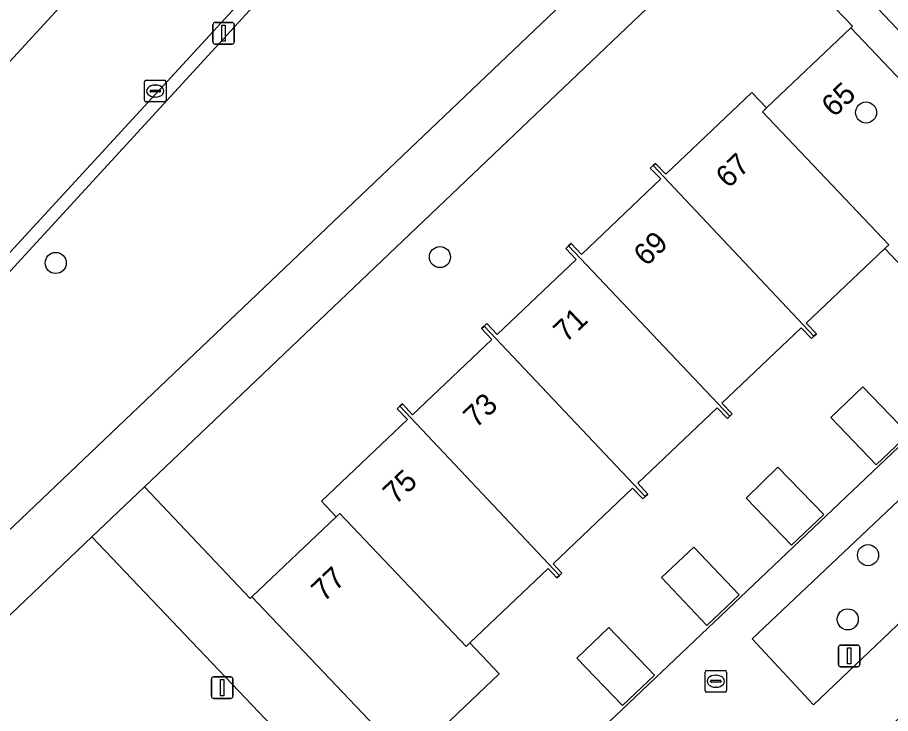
# Model space of a CAD drawing. Extents: x 162523 to 163266, y 381230 to 382050.
# Drawn here: x 162997.1 to 163037.57, y 381428.26 to 381460.53 of the extents above; entities that cross this region are included whole.
import ezdxf

# ---------------------------------------------------------------- set-up
doc = ezdxf.new("R2010")
doc.units = 0
for name, color, linetype in [('IMGEO_Boom', 7, 'Continuous'), ('IMGEO_Erf', 7, 'Continuous'), ('IMGEO_Groenvoorziening', 7, 'Continuous'), ('IMGEO_Kolk', 7, 'Continuous'), ('IMGEO_Lichtmast', 7, 'Continuous'), ('IMGEO_Pand', 7, 'Continuous'), ('IMGEO_Pand_nummerreeks', 7, 'Continuous'), ('IMGEO_Rijbaan_lokaal_open', 7, 'Continuous'), ('IMGEO_Voetpad_gesloten', 7, 'Continuous'), ('IMGEO_Voetpad_open', 7, 'Continuous')]:
    doc.layers.add(name, color=color, linetype=linetype)

msp = doc.modelspace()

# ---------------------------------------------------------------- linework, layer by layer
at = {"layer": 'IMGEO_Boom'}
for centre in [(163036.436, 381456.12), (163016.681, 381449.417), (162998.871, 381449.145), (163036.525, 381435.602), (163035.587, 381432.625)]:
    msp.add_circle(centre, 0.489, dxfattribs=at)
at = {"layer": 'IMGEO_Erf'}
for points in [[(163026.916, 381453.038), (163026.429, 381453.533), (163026.567, 381453.662), (163026.674, 381453.762), (163027.158, 381453.268), (163031.134, 381457.046), (163031.821, 381456.333), (163035.736, 381460.052), (163035.81, 381460.122), (163030.823, 381465.305), (163002.988, 381438.773), (163007.88, 381433.59), (163007.962, 381433.668), (163011.871, 381437.382), (163011.191, 381438.096), (163015.175, 381441.882), (163014.701, 381442.387), (163014.82, 381442.501), (163014.939, 381442.614), (163015.412, 381442.107), (163019.09, 381445.602), (163018.612, 381446.108), (163018.733, 381446.223), (163018.853, 381446.337), (163019.328, 381445.828), (163022.995, 381449.313), (163022.518, 381449.823), (163022.639, 381449.938), (163022.759, 381450.052), (163023.236, 381449.542)], [(163036.285, 381443.404), (163038.397, 381441.204), (163036.91, 381439.793), (163034.806, 381441.985)], [(163032.351, 381439.673), (163034.471, 381437.481), (163032.984, 381436.07), (163030.878, 381438.248)], [(163028.447, 381435.971), (163030.545, 381433.758), (163029.057, 381432.347), (163026.959, 381434.56)], [(163024.513, 381432.248), (163026.628, 381430.044), (163025.137, 381428.63), (163023.031, 381430.826)]]:
    msp.add_lwpolyline(points, close=True, dxfattribs=at)
for points in [[(163038.672, 381448.378), (163037.303, 381449.813), (163033.664, 381446.362), (163034.136, 381445.866), (163034.019, 381445.755), (163033.901, 381445.643), (163033.429, 381446.139), (163029.753, 381442.644), (163030.224, 381442.146), (163030.115, 381442.042), (163030.005, 381441.938), (163029.533, 381442.434), (163025.85, 381438.932), (163026.313, 381438.426), (163026.198, 381438.317), (163026.083, 381438.208), (163025.61, 381438.704), (163021.926, 381435.201), (163022.339, 381434.766), (163022.223, 381434.656), (163022.107, 381434.546), (163021.694, 381434.981), (163018.07, 381431.535), (163019.432, 381430.105), (163015.188, 381426.061)], [(163018.717, 381422.363), (163046.493, 381448.74)], [(163022.321, 381389.236), (163000.793, 381411.877), (162999.447, 381410.585), (162999.122, 381410.927), (163010.747, 381421.993), (163012.619, 381423.775), (163000.55, 381436.449), (162988.941, 381425.384), (162988.699, 381425.655), (162983.379, 381420.58), (162981.097, 381418.403), (162981.376, 381418.11), (163033.049, 381363.935)]]:
    msp.add_lwpolyline(points, dxfattribs=at)
at = {"layer": 'IMGEO_Groenvoorziening'}
msp.add_lwpolyline([(163019.53, 381471.094), (163016.526, 381467.826), (163015.279, 381468.958), (162987.591, 381438.801), (162993.389, 381433.61), (163026.204, 381464.849)], dxfattribs=at)
msp.add_lwpolyline([(163042.706, 381436.956), (163039.896, 381439.984), (163031.16, 381431.728), (163033.992, 381428.662)], close=True, dxfattribs=at)
at = {"layer": 'IMGEO_Kolk'}
for p, q in [((163002.984, 381456.688), (163002.984, 381457.54)), ((163003.059, 381457.614), (163003.911, 381457.614)), ((163003.472, 381457.394), (163003.497, 381457.394)), ((163003.985, 381457.54), (163003.985, 381456.688)), ((163003.243, 381457.108), (163003.243, 381457.12)), ((163003.681, 381457.071), (163003.283, 381457.071)), ((163003.286, 381457.157), (163003.684, 381457.157)), ((163003.727, 381457.12), (163003.727, 381457.108)), ((163003.911, 381456.614), (163003.059, 381456.614)), ((163003.495, 381456.834), (163003.47, 381456.834)), ((163029.045, 381430.256), (163029.897, 381430.256)), ((163028.97, 381429.33), (163028.97, 381430.182)), ((163029.458, 381430.036), (163029.483, 381430.036)), ((163029.971, 381430.182), (163029.971, 381429.33)), ((163029.229, 381429.75), (163029.229, 381429.762)), ((163029.667, 381429.713), (163029.269, 381429.713)), ((163029.272, 381429.799), (163029.67, 381429.799)), ((163029.481, 381429.476), (163029.456, 381429.476)), ((163029.713, 381429.762), (163029.713, 381429.75)), ((163029.897, 381429.256), (163029.045, 381429.256))]:
    msp.add_line(p, q, dxfattribs=at)
for points in [[(163002.984, 381456.688), (163002.984, 381457.54)], [(163003.059, 381457.614), (163003.911, 381457.614)], [(163003.985, 381457.54), (163003.985, 381456.688)], [(163003.911, 381456.614), (163003.059, 381456.614)], [(163029.045, 381430.256), (163029.897, 381430.256)], [(163028.97, 381429.33), (163028.97, 381430.182)], [(163029.971, 381430.182), (163029.971, 381429.33)], [(163029.897, 381429.256), (163029.045, 381429.256)]]:
    msp.add_lwpolyline(points, dxfattribs=at)
for centre, radius, start, end in [((163003.061, 381457.538), 0.0765, 91.552, 178.448), ((163003.061, 381457.538), 0.0765, 91.552, 178.448), ((163003.909, 381457.538), 0.0765, 1.552, 88.448), ((163003.909, 381457.538), 0.0765, 1.552, 88.448), ((163003.283, 381457.117), 0.0403, 85.8775, 175.7526), ((163003.28, 381457.107), 0.0366, 178.938, 274.7102), ((163003.684, 381457.114), 0.043, 264.8664, 352.4533), ((163003.688, 381457.119), 0.0386, 1.7309, 96.639), ((163003.061, 381456.69), 0.0765, 181.552, 268.448), ((163003.061, 381456.69), 0.0765, 181.552, 268.448), ((163003.909, 381456.69), 0.0765, 271.552, 358.448), ((163003.909, 381456.69), 0.0765, 271.552, 358.448), ((163029.047, 381430.18), 0.0765, 91.552, 178.448), ((163029.047, 381430.18), 0.0765, 91.552, 178.448), ((163029.895, 381430.18), 0.0765, 1.552, 88.448), ((163029.895, 381430.18), 0.0765, 1.552, 88.448), ((163029.269, 381429.759), 0.0403, 85.8775, 175.7526), ((163029.266, 381429.749), 0.0366, 178.938, 274.7102), ((163029.67, 381429.756), 0.043, 264.8664, 352.4533), ((163029.674, 381429.761), 0.0386, 1.7309, 96.639), ((163029.047, 381429.332), 0.0765, 181.552, 268.448), ((163029.047, 381429.332), 0.0765, 181.552, 268.448), ((163029.895, 381429.332), 0.0765, 271.552, 358.448), ((163029.895, 381429.332), 0.0765, 271.552, 358.448)]:
    msp.add_arc(centre, radius, start, end, dxfattribs=at)
for centre, major_axis, ratio, start_param, end_param in [((163003.471, 381457.114), (-0.387, 0.002), 0.722429, 4.712389, 7.853982), ((163003.496, 381457.114), (-0.39, 0.002), 0.717154, 1.570796, 4.712389), ((163029.457, 381429.756), (-0.387, 0.002), 0.722429, 4.712389, 7.853982), ((163029.482, 381429.756), (-0.39, 0.002), 0.717154, 1.570796, 4.712389)]:
    msp.add_ellipse(centre, major_axis=major_axis, ratio=ratio, start_param=start_param, end_param=end_param, dxfattribs=at)
at = {"layer": 'IMGEO_Lichtmast'}
for p, q in [((163006.158, 381459.395), (163006.158, 381460.195)), ((163006.158, 381460.195), (163006.158, 381459.395)), ((163006.258, 381460.295), (163007.048, 381460.295)), ((163007.048, 381460.295), (163006.258, 381460.295)), ((163007.148, 381460.195), (163007.148, 381459.395)), ((163007.148, 381459.395), (163007.148, 381460.195)), ((163007.048, 381459.295), (163006.258, 381459.295)), ((163006.258, 381459.295), (163007.048, 381459.295)), ((163035.153, 381430.531), (163035.153, 381431.331)), ((163035.153, 381431.331), (163035.153, 381430.531)), ((163035.253, 381431.431), (163036.043, 381431.431)), ((163036.043, 381431.431), (163035.253, 381431.431)), ((163036.143, 381431.331), (163036.143, 381430.531)), ((163036.143, 381430.531), (163036.143, 381431.331)), ((163036.043, 381430.431), (163035.253, 381430.431)), ((163035.253, 381430.431), (163036.043, 381430.431)), ((163006.091, 381429.06), (163006.091, 381429.86)), ((163006.091, 381429.86), (163006.091, 381429.06)), ((163006.191, 381429.96), (163006.981, 381429.96)), ((163006.981, 381429.96), (163006.191, 381429.96)), ((163007.081, 381429.86), (163007.081, 381429.06)), ((163007.081, 381429.06), (163007.081, 381429.86)), ((163006.981, 381428.96), (163006.191, 381428.96)), ((163006.191, 381428.96), (163006.981, 381428.96))]:
    msp.add_line(p, q, dxfattribs=at)
for points in [[(163006.578, 381460.17), (163006.728, 381460.17), (163006.728, 381459.42), (163006.578, 381459.42), (163006.578, 381460.17)], [(163035.573, 381431.306), (163035.723, 381431.306), (163035.723, 381430.556), (163035.573, 381430.556), (163035.573, 381431.306)], [(163006.511, 381429.835), (163006.661, 381429.835), (163006.661, 381429.085), (163006.511, 381429.085), (163006.511, 381429.835)]]:
    msp.add_lwpolyline(points, dxfattribs=at)
for centre, start, end in [((163006.258, 381460.195), 90, 180), ((163006.258, 381460.195), 90, 180), ((163007.048, 381460.195), 0, 90), ((163007.048, 381460.195), 360, 90), ((163006.258, 381459.395), 180, 270), ((163006.258, 381459.395), 180, 270), ((163007.048, 381459.395), 270, 0), ((163007.048, 381459.395), 270, 0), ((163035.253, 381431.331), 90, 180), ((163035.253, 381431.331), 90, 180), ((163036.043, 381431.331), 0, 90), ((163036.043, 381431.331), 360, 90), ((163035.253, 381430.531), 180, 270), ((163035.253, 381430.531), 180, 270), ((163036.043, 381430.531), 270, 0), ((163036.043, 381430.531), 270, 0), ((163006.191, 381429.86), 90, 180), ((163006.191, 381429.86), 90, 180), ((163006.981, 381429.86), 0, 90), ((163006.981, 381429.86), 360, 90), ((163006.191, 381429.06), 180, 270), ((163006.191, 381429.06), 180, 270), ((163006.981, 381429.06), 270, 0), ((163006.981, 381429.06), 270, 0)]:
    msp.add_arc(centre, 0.1, start, end, dxfattribs=at)
at = {"layer": 'IMGEO_Pand'}
for points in [[(163035.736, 381460.052), (163031.821, 381456.333), (163031.627, 381456.149), (163037.484, 381449.984), (163037.303, 381449.813), (163038.672, 381448.378), (163042.948, 381452.458)], [(163031.627, 381456.149), (163031.821, 381456.333), (163031.134, 381457.046), (163027.158, 381453.268), (163026.674, 381453.762), (163026.567, 381453.662), (163034.019, 381445.755), (163034.136, 381445.866), (163033.664, 381446.362), (163037.303, 381449.813), (163037.484, 381449.984)], [(163026.567, 381453.662), (163026.429, 381453.533), (163026.916, 381453.038), (163023.236, 381449.542), (163022.759, 381450.052), (163022.639, 381449.938), (163030.115, 381442.042), (163030.224, 381442.146), (163029.753, 381442.644), (163033.429, 381446.139), (163033.901, 381445.643), (163034.019, 381445.755)], [(163022.639, 381449.938), (163022.518, 381449.823), (163022.995, 381449.313), (163019.328, 381445.828), (163018.853, 381446.337), (163018.733, 381446.223), (163026.198, 381438.317), (163026.313, 381438.426), (163025.85, 381438.932), (163029.533, 381442.434), (163030.005, 381441.938), (163030.115, 381442.042)], [(163018.733, 381446.223), (163018.612, 381446.108), (163019.09, 381445.602), (163015.412, 381442.107), (163014.939, 381442.614), (163014.82, 381442.501), (163022.223, 381434.656), (163022.339, 381434.766), (163021.926, 381435.201), (163025.61, 381438.704), (163026.083, 381438.208), (163026.198, 381438.317)], [(163036.285, 381443.404), (163034.806, 381441.985), (163036.91, 381439.793), (163038.397, 381441.204)], [(163014.82, 381442.501), (163014.701, 381442.387), (163015.175, 381441.882), (163011.191, 381438.096), (163011.871, 381437.382), (163012.036, 381437.539), (163017.897, 381431.371), (163018.07, 381431.535), (163021.694, 381434.981), (163022.107, 381434.546), (163022.223, 381434.656)], [(163032.351, 381439.673), (163030.878, 381438.248), (163032.984, 381436.07), (163034.471, 381437.481)], [(163012.036, 381437.539), (163011.871, 381437.382), (163007.962, 381433.668), (163015.188, 381426.061), (163019.432, 381430.105), (163018.07, 381431.535), (163017.897, 381431.371)], [(163028.447, 381435.971), (163026.959, 381434.56), (163029.057, 381432.347), (163030.545, 381433.758)], [(163024.513, 381432.248), (163023.031, 381430.826), (163025.137, 381428.63), (163026.628, 381430.044)]]:
    msp.add_lwpolyline(points, close=True, dxfattribs=at)
at = {"layer": 'IMGEO_Rijbaan_lokaal_open'}
msp.add_lwpolyline([(163008.651, 381462.597), (163004.238, 381466.66), (162978.257, 381438.378), (162973.378, 381433.051), (162972.876, 381432.541), (162977.32, 381428.547), (162977.803, 381429.072), (162981.565, 381433.154), (162983.408, 381435.155)], close=True, dxfattribs=at)
msp.add_lwpolyline([(163031.899, 381466.309), (163067.48, 381428.86)], dxfattribs=at)
at = {"layer": 'IMGEO_Voetpad_gesloten'}
msp.add_lwpolyline([(163046.493, 381448.74), (163018.717, 381422.363), (163023.629, 381417.19), (163027.876, 381421.232), (163029.263, 381419.775), (163032.884, 381423.218), (163032.414, 381423.713), (163032.534, 381423.826), (163032.653, 381423.94), (163033.121, 381423.444), (163036.799, 381426.942), (163036.33, 381427.436), (163036.447, 381427.548), (163036.564, 381427.659), (163037.035, 381427.166), (163040.718, 381430.668)], dxfattribs=at)
msp.add_lwpolyline([(163042.706, 381436.956), (163033.992, 381428.662), (163031.16, 381431.728), (163039.896, 381439.984)], close=True, dxfattribs=at)
at = {"layer": 'IMGEO_Voetpad_open'}
for points in [[(163017.716, 381472.498), (163017.474, 381472.222), (163014.865, 381469.334), (163014.639, 381469.083), (163010.497, 381464.609), (163008.651, 381462.597), (162983.408, 381435.155), (162981.565, 381433.154), (162977.803, 381429.072), (162977.32, 381428.547), (162976.626, 381427.791), (162983.379, 381420.58), (162988.699, 381425.655), (162988.941, 381425.384), (163000.55, 381436.449)], [(163000.55, 381436.449), (163002.988, 381438.773), (163030.823, 381465.305), (163031.899, 381466.309), (163026.108, 381472.404)], [(162987.591, 381438.801), (163015.279, 381468.958), (163016.526, 381467.826), (163019.53, 381471.094)], [(163024.456, 381470.813), (163028.27, 381466.813), (163026.204, 381464.849), (162993.389, 381433.61), (162987.591, 381438.801)], [(162978.257, 381438.378), (163004.238, 381466.66)], [(163078.037, 381385.91), (163051.544, 381413.821), (163058.749, 381420.683), (163058.801, 381420.628), (163066.405, 381427.84), (163067.48, 381428.86), (163031.899, 381466.309), (163030.823, 381465.305), (163035.81, 381460.122), (163035.736, 381460.052), (163042.948, 381452.458), (163043.031, 381452.537), (163046.576, 381448.819), (163046.493, 381448.74), (163051.404, 381443.564), (163058.639, 381435.939), (163058.711, 381436.008), (163065.276, 381429.193), (163065.195, 381429.116), (163037.334, 381402.645), (163035.996, 381401.387), (163036.717, 381400.603), (163037.105, 381400.96), (163075.261, 381360.801)]]:
    msp.add_lwpolyline(points, dxfattribs=at)
msp.add_lwpolyline([(163018.717, 381422.363), (163018.616, 381422.267), (163015.096, 381425.973), (163015.188, 381426.061), (163007.962, 381433.668), (163007.88, 381433.59), (163002.988, 381438.773), (163000.55, 381436.449), (163012.619, 381423.775), (163010.747, 381421.993), (163016.043, 381416.399), (163014.737, 381415.163), (163026.18, 381403.213), (163027.485, 381404.447), (163032.936, 381398.685), (163035.895, 381401.497), (163035.996, 381401.387), (163037.334, 381402.645), (163030.817, 381409.502), (163030.875, 381409.558), (163023.629, 381417.19)], close=True, dxfattribs=at)

# ---------------------------------------------------------------- texts
at = {"layer": 'IMGEO_Pand_nummerreeks'}
for s, rotation, p in [('65', 43.5276, (163034.951, 381455.859)), ('67', 43.5391, (163030.05, 381452.568)), ('69', 43.5333, (163026.243, 381448.951)), ('71', 43.5448, (163022.524, 381445.417)), ('73', 43.5391, (163018.351, 381441.452)), ('75', 43.5391, (163014.623, 381437.909)), ('77', 43.5333, (163011.303, 381433.395))]:
    msp.add_text(s, height=1, rotation=rotation, dxfattribs=at).set_placement(p)

doc.saveas('drawing.dxf')
